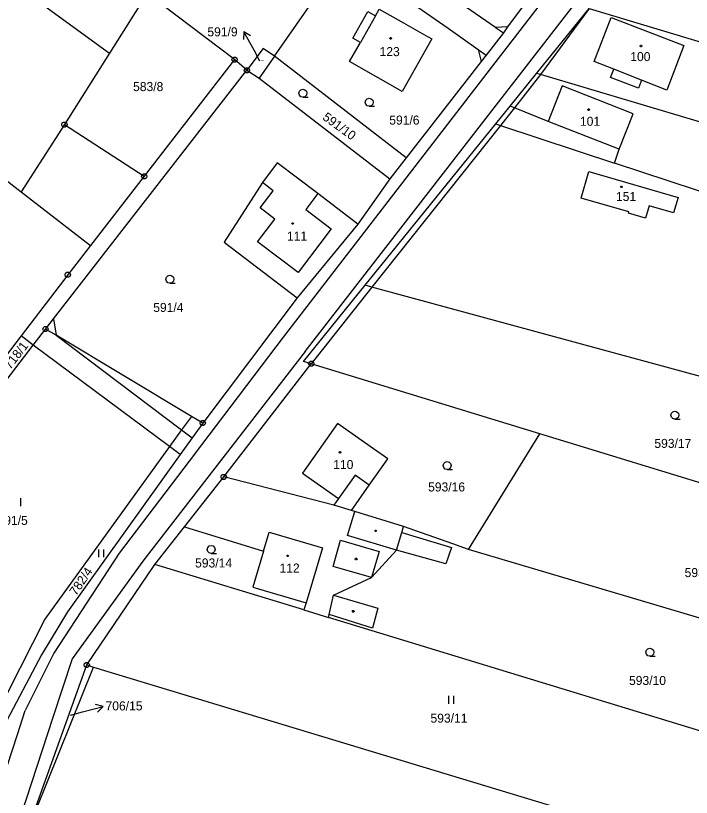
# Model space of a CAD drawing. Extents: x -694465 to -690527, y -983694 to -978978.
# Drawn here: x -692562.1 to -692434.9, y -982030.1 to -981883.1 of the extents above; entities that cross this region are included whole.
import ezdxf

# ---------------------------------------------------------------- set-up
doc = ezdxf.new("R2010")
doc.units = 0
for name, color, linetype in [('Vrstva 1', 7, 'Continuous'), ('Vrstva 16', 7, 'Continuous'), ('Vrstva 18', 7, 'Continuous'), ('Vrstva 19', 7, 'Continuous'), ('Vrstva 24', 7, 'Continuous'), ('Vrstva 25', 7, 'Continuous'), ('Vrstva 29', 7, 'Continuous')]:
    doc.layers.add(name, color=color, linetype=linetype)

msp = doc.modelspace()

# ---------------------------------------------------------------- linework, layer by layer
at = {"layer": 'Vrstva 1'}
for p, q in [((-692558.744, -981945.061), (-692561.04, -981943.351)), ((-692533.09, -981964.157), (-692558.744, -981945.061)), ((-692530.833, -981961.035), (-692528.85, -981962.505)), ((-692531.096, -981965.641), (-692533.09, -981964.157))]:
    msp.add_line(p, q, dxfattribs=at)
for points in [[(-692507.58, -981946.26), (-692435.62, -981853.43)], [(-692588.773, -981857.874), (-692544.413, -981890.142)], [(-692471.77, -981885.32), (-692497, -981867.89)], [(-692459.56, -981871.77), (-692469.51, -981885.24)], [(-692513.39, -981890.75), (-692500.34, -981871.98)], [(-692458.131, -981874.082), (-692468.293, -981887.257)], [(-692537.32, -981878.89), (-692544.413, -981890.142)], [(-692520.88, -981891.37), (-692537.32, -981878.89)], [(-692488.04, -981880.36), (-692480.7, -981885.46)], [(-692494.39, -981883.16), (-692493.65, -981881.86), (-692489.11, -981884.44), (-692485.16, -981886.69), (-692483.76, -981887.49)], [(-692464.05, -981893.97), (-692454.18, -981881.77)], [(-692454.18, -981881.77), (-692463.33, -981894.18)], [(-692454.18, -981881.77), (-692431.24, -981888.63)], [(-692497.21, -981888.14), (-692498.64, -981887.32), (-692495.81, -981882.35), (-692494.39, -981883.16)], [(-692494.39, -981883.16), (-692497.21, -981888.14)], [(-692449.53, -981893.16), (-692453.22, -981891.75), (-692450.04, -981883.46), (-692436.36, -981888.71)], [(-692480.7, -981885.46), (-692475.03, -981889.5)], [(-692470.31, -981886.33), (-692473.56, -981890.52)], [(-692469.51, -981885.24), (-692471.77, -981885.32)], [(-692471.77, -981885.32), (-692470.31, -981886.33)], [(-692469.51, -981885.24), (-692470.31, -981886.33)], [(-692483.76, -981887.49), (-692489.37, -981897.35), (-692499.25, -981891.73), (-692497.21, -981888.14)], [(-692468.293, -981887.257), (-692472.357, -981892.527)], [(-692515.49, -981889.29), (-692518.54, -981893.38)], [(-692513.39, -981890.75), (-692515.49, -981889.29)], [(-692475.03, -981889.5), (-692474.47, -981891.7)], [(-692475.03, -981889.5), (-692473.56, -981890.52)], [(-692436.36, -981888.71), (-692439.57, -981897.1), (-692444.33, -981895.27)], [(-692544.413, -981890.142), (-692552.89, -981903.59)], [(-692513.39, -981890.75), (-692516.24, -981894.86)], [(-692488.61, -981909.86), (-692513.39, -981890.75)], [(-692473.56, -981890.52), (-692474.47, -981891.7)], [(-692520.88, -981891.37), (-692537.86, -981913.32)], [(-692518.54, -981893.38), (-692520.88, -981891.37)], [(-692472.357, -981892.527), (-692511.72, -981943.56)], [(-692474.47, -981891.7), (-692488.61, -981909.86)], [(-692554.947, -981940.132), (-692518.54, -981893.38)], [(-692518.54, -981893.38), (-692516.24, -981894.86)], [(-692469.03, -981900.12), (-692464.05, -981893.97)], [(-692463.33, -981894.18), (-692464.05, -981893.97)], [(-692444.33, -981895.27), (-692444.89, -981896.76), (-692450.14, -981894.74), (-692449.53, -981893.16)], [(-692444.33, -981895.27), (-692449.53, -981893.16)], [(-692516.24, -981894.86), (-692491.68, -981913.81)], [(-692463.33, -981894.18), (-692468.24, -981900.44)], [(-692361.44, -981924.54), (-692463.33, -981894.18)], [(-692459.28, -981896.29), (-692461.91, -981902.99)], [(-692445.89, -981901.55), (-692459.28, -981896.29)], [(-692471.73, -981903.45), (-692469.03, -981900.12)], [(-692468.24, -981900.44), (-692470.84, -981903.75)], [(-692468.24, -981900.44), (-692469.03, -981900.12)], [(-692461.91, -981902.99), (-692468.24, -981900.44)], [(-692448.52, -981908.25), (-692445.89, -981901.55)], [(-692578.35, -981902.85), (-692561.009, -981916.253)], [(-692552.89, -981903.59), (-692561.009, -981916.253)], [(-692552.89, -981903.59), (-692537.86, -981913.32)], [(-692496.31, -981933.83), (-692471.73, -981903.45)], [(-692470.84, -981903.75), (-692495.08, -981934.16)], [(-692471.73, -981903.45), (-692470.84, -981903.75)], [(-692470.84, -981903.75), (-692449.38, -981910.83)], [(-692448.52, -981908.25), (-692461.91, -981902.99)], [(-692449.38, -981910.83), (-692448.52, -981908.25)], [(-692488.61, -981909.86), (-692491.68, -981913.81)], [(-692512.84, -981910.81), (-692515.64, -981914.5)], [(-692505.23, -981916.58), (-692512.84, -981910.81)], [(-692366.98, -981938.02), (-692449.38, -981910.83)], [(-692437.46, -981917.33), (-692438.3, -981920.21), (-692442.88, -981918.87), (-692443.56, -981921.19), (-692446.79, -981920.24), (-692446.73, -981920.02), (-692455.67, -981917.41), (-692454.22, -981912.44), (-692437.46, -981917.33)], [(-692537.86, -981913.32), (-692547.97, -981926.33)], [(-692515.64, -981914.5), (-692522.86, -981925.69)], [(-692513.6, -981916.05), (-692515.64, -981914.5)], [(-692491.68, -981913.81), (-692497.66, -981922.32)], [(-692516.06, -981919.28), (-692513.6, -981916.05)], [(-692561.009, -981916.253), (-692547.97, -981926.33)], [(-692505.23, -981916.58), (-692507.49, -981919.57)], [(-692497.66, -981922.32), (-692505.23, -981916.58)], [(-692513.31, -981921.37), (-692516.06, -981919.28)], [(-692507.49, -981919.57), (-692502.72, -981923.19)], [(-692516.54, -981925.62), (-692513.31, -981921.37)], [(-692497.66, -981922.32), (-692509.09, -981936.21)], [(-692502.72, -981923.19), (-692508.94, -981931.39)], [(-692547.97, -981926.33), (-692552.26, -981931.85)], [(-692522.86, -981925.69), (-692509.09, -981936.21)], [(-692508.94, -981931.39), (-692516.54, -981925.62)], [(-692552.26, -981931.85), (-692561.04, -981943.351)], [(-692507.9, -981948.14), (-692496.31, -981933.83)], [(-692495.08, -981934.16), (-692506.46, -981948.58)], [(-692495.08, -981934.16), (-692496.31, -981933.83)], [(-692380.88, -981965.24), (-692495.08, -981934.16)], [(-692509.09, -981936.21), (-692526.87, -981959.74)], [(-692558.744, -981945.061), (-692554.947, -981940.132)], [(-692554.947, -981940.132), (-692554.445, -981943.22)], [(-692554.445, -981943.22), (-692556.44, -981942.05)], [(-692561.04, -981943.351), (-692595.242, -981988.154)], [(-692554.445, -981943.22), (-692530.833, -981961.035)], [(-692529, -981958.5), (-692554.445, -981943.22)], [(-692511.72, -981943.56), (-692527.1, -981963.801)], [(-692593.174, -981990.056), (-692558.744, -981945.061)], [(-692507.58, -981946.26), (-692538.1, -981985.7)], [(-692506.46, -981948.58), (-692507.9, -981948.14)], [(-692522.92, -981969.86), (-692506.46, -981948.58)], [(-692463.44, -981961.76), (-692506.46, -981948.58)], [(-692529, -981958.5), (-692530.833, -981961.035)], [(-692526.87, -981959.74), (-692529, -981958.5)], [(-692526.87, -981959.74), (-692528.85, -981962.505)], [(-692501.52, -981959.81), (-692508.11, -981969.17)], [(-692494.77, -981964.57), (-692501.52, -981959.81)], [(-692530.833, -981961.035), (-692533.09, -981964.157)], [(-692528.85, -981962.505), (-692531.096, -981965.641)], [(-692476.9, -981983.51), (-692463.44, -981961.76)], [(-692390.1, -981984.22), (-692463.44, -981961.76)], [(-692533.09, -981964.157), (-692556.57, -981996.63)], [(-692527.1, -981963.801), (-692529.437, -981966.877)], [(-692492.06, -981966.47), (-692494.77, -981964.57)], [(-692531.096, -981965.641), (-692552.3, -981995.25)], [(-692529.437, -981966.877), (-692542.6, -981984.2)], [(-692495.54, -981971.41), (-692492.06, -981966.47)], [(-692530.32, -981979.26), (-692522.92, -981969.86)], [(-692502.19, -981975.17), (-692522.92, -981969.86)], [(-692508.11, -981969.17), (-692501.33, -981973.95)], [(-692498.21, -981969.53), (-692501.33, -981973.95)], [(-692495.54, -981971.41), (-692498.21, -981969.53)], [(-692498.89, -981976.18), (-692495.54, -981971.41)], [(-692501.33, -981973.95), (-692502.19, -981975.17)], [(-692498.89, -981976.18), (-692502.19, -981975.17)], [(-692498.25, -981976.37), (-692498.89, -981976.18)], [(-692499.63, -981980.89), (-692498.25, -981976.37)], [(-692489.08, -981979.17), (-692498.25, -981976.37)], [(-692535.89, -981986.32), (-692530.32, -981979.26)], [(-692530.32, -981979.26), (-692515.44, -981983.86)], [(-692489.42, -981980.3), (-692489.08, -981979.17)], [(-692479.8, -981982.47), (-692489.08, -981979.17)], [(-692515.44, -981983.86), (-692514.39, -981980.28)], [(-692514.39, -981980.28), (-692504.36, -981983.21)], [(-692490.44, -981983.63), (-692489.42, -981980.3)], [(-692489.42, -981980.3), (-692480.06, -981983.17)], [(-692502.35, -981986.72), (-692500.92, -981981.78)], [(-692500.92, -981981.78), (-692493.69, -981983.87)], [(-692490.44, -981983.63), (-692499.63, -981980.89)], [(-692504.36, -981983.21), (-692507.38, -981993.56)], [(-692495.11, -981988.81), (-692490.44, -981983.63)], [(-692481.16, -981986.22), (-692490.44, -981983.63)], [(-692480.06, -981983.17), (-692481.16, -981986.22)], [(-692476.9, -981983.51), (-692479.8, -981982.47)], [(-692401.47, -982005.9), (-692476.9, -981983.51)], [(-692542.6, -981984.2), (-692554.9, -982003)], [(-692515.44, -981983.86), (-692517.41, -981990.63)], [(-692493.69, -981983.87), (-692495.11, -981988.81)], [(-692538.1, -981985.7), (-692551.4, -982004.05)], [(-692548.69, -982005.24), (-692535.89, -981986.32)], [(-692507.86, -981994.88), (-692535.89, -981986.32)], [(-692495.11, -981988.81), (-692502.35, -981986.72)], [(-692502.28, -981992.09), (-692495.11, -981988.81)], [(-692517.41, -981990.63), (-692507.38, -981993.56)], [(-692503.1, -981995.72), (-692502.28, -981992.09)], [(-692502.28, -981992.09), (-692493.95, -981994.53)], [(-692507.38, -981993.56), (-692507.86, -981994.88)], [(-692552.3, -981995.25), (-692557.21, -982003.32)], [(-692507.86, -981994.88), (-692503.23, -981996.3)], [(-692493.95, -981994.53), (-692494.94, -981998.3)], [(-692556.57, -981996.63), (-692565.985, -982015.059)], [(-692503.23, -981996.3), (-692503.1, -981995.72)], [(-692407.11, -982025.65), (-692503.23, -981996.3)], [(-692494.94, -981998.3), (-692503.1, -981995.72)], [(-692557.21, -982003.32), (-692564.243, -982016.771)], [(-692554.9, -982003), (-692560.26, -982013.82)], [(-692551.4, -982004.05), (-692555.03, -982015.14)], [(-692560.3, -982037.73), (-692548.69, -982005.24)], [(-692560.3, -982037.73), (-692547.39, -982005.63)], [(-692548.69, -982005.24), (-692547.39, -982005.63)], [(-692547.39, -982005.63), (-692413.99, -982046.05)], [(-692561.732, -982018.311), (-692560.26, -982013.82)], [(-692555.03, -982015.14), (-692562.049, -982036.633)], [(-692567.584, -982036.175), (-692561.732, -982018.311)]]:
    msp.add_lwpolyline(points, dxfattribs=at)
at = {"layer": 'Vrstva 16'}
for p, q in [((-692516.1, -981891.65), (-692517.21, -981889.63)), ((-692551.75, -982014.69), (-692549.45, -982014.07))]:
    msp.add_line(p, q, dxfattribs=at)
at = {"layer": 'Vrstva 24'}
for points in [[(-692520.726, -981890.894), (-692520.476, -981891.076), (-692520.38, -981891.37), (-692520.476, -981891.664), (-692520.726, -981891.846), (-692521.034, -981891.846), (-692521.284, -981891.664), (-692521.38, -981891.37), (-692521.284, -981891.076), (-692521.034, -981890.894)], [(-692518.386, -981892.904), (-692518.136, -981893.086), (-692518.04, -981893.38), (-692518.136, -981893.674), (-692518.386, -981893.856), (-692518.694, -981893.856), (-692518.944, -981893.674), (-692519.04, -981893.38), (-692518.944, -981893.086), (-692518.694, -981892.904)], [(-692552.736, -981903.114), (-692552.486, -981903.296), (-692552.39, -981903.59), (-692552.486, -981903.884), (-692552.736, -981904.066), (-692553.044, -981904.066), (-692553.294, -981903.884), (-692553.39, -981903.59), (-692553.294, -981903.296), (-692553.044, -981903.114)], [(-692537.706, -981912.844), (-692537.456, -981913.026), (-692537.36, -981913.32), (-692537.456, -981913.614), (-692537.706, -981913.796), (-692538.014, -981913.796), (-692538.264, -981913.614), (-692538.36, -981913.32), (-692538.264, -981913.026), (-692538.014, -981912.844)], [(-692552.106, -981931.374), (-692551.856, -981931.556), (-692551.76, -981931.85), (-692551.856, -981932.144), (-692552.106, -981932.326), (-692552.414, -981932.326), (-692552.664, -981932.144), (-692552.76, -981931.85), (-692552.664, -981931.556), (-692552.414, -981931.374)], [(-692556.286, -981941.574), (-692556.036, -981941.756), (-692555.94, -981942.05), (-692556.036, -981942.344), (-692556.286, -981942.526), (-692556.594, -981942.526), (-692556.844, -981942.344), (-692556.94, -981942.05), (-692556.844, -981941.756), (-692556.594, -981941.574)], [(-692506.306, -981948.104), (-692506.056, -981948.286), (-692505.96, -981948.58), (-692506.056, -981948.874), (-692506.306, -981949.056), (-692506.614, -981949.056), (-692506.864, -981948.874), (-692506.96, -981948.58), (-692506.864, -981948.286), (-692506.614, -981948.104)], [(-692526.716, -981959.264), (-692526.466, -981959.446), (-692526.37, -981959.74), (-692526.466, -981960.034), (-692526.716, -981960.216), (-692527.024, -981960.216), (-692527.274, -981960.034), (-692527.37, -981959.74), (-692527.274, -981959.446), (-692527.024, -981959.264)], [(-692522.766, -981969.384), (-692522.516, -981969.566), (-692522.42, -981969.86), (-692522.516, -981970.154), (-692522.766, -981970.336), (-692523.074, -981970.336), (-692523.324, -981970.154), (-692523.42, -981969.86), (-692523.324, -981969.566), (-692523.074, -981969.384)], [(-692548.536, -982004.764), (-692548.286, -982004.946), (-692548.19, -982005.24), (-692548.286, -982005.534), (-692548.536, -982005.716), (-692548.844, -982005.716), (-692549.094, -982005.534), (-692549.19, -982005.24), (-692549.094, -982004.946), (-692548.844, -982004.764)]]:
    msp.add_lwpolyline(points, close=True, dxfattribs=at)
for points in [[(-692520.999, -981891.37), (-692520.76, -981891.37)], [(-692518.659, -981893.38), (-692518.42, -981893.38)], [(-692553.009, -981903.59), (-692552.77, -981903.59)], [(-692537.979, -981913.32), (-692537.74, -981913.32)], [(-692552.379, -981931.85), (-692552.14, -981931.85)], [(-692556.559, -981942.05), (-692556.32, -981942.05)], [(-692506.579, -981948.58), (-692506.34, -981948.58)], [(-692526.989, -981959.74), (-692526.75, -981959.74)], [(-692523.039, -981969.86), (-692522.8, -981969.86)], [(-692548.809, -982005.24), (-692548.57, -982005.24)]]:
    msp.add_lwpolyline(points, dxfattribs=at)
at = {"layer": 'Vrstva 25'}
for points in [[(-692491.413, -981887.248), (-692491.325, -981887.4), (-692491.413, -981887.552), (-692491.587, -981887.552), (-692491.675, -981887.4), (-692491.587, -981887.248)], [(-692444.343, -981888.658), (-692444.255, -981888.81), (-692444.343, -981888.962), (-692444.517, -981888.962), (-692444.605, -981888.81), (-692444.517, -981888.658)], [(-692454.173, -981900.638), (-692454.085, -981900.79), (-692454.173, -981900.942), (-692454.347, -981900.942), (-692454.435, -981900.79), (-692454.347, -981900.638)], [(-692448.013, -981915.148), (-692447.925, -981915.3), (-692448.013, -981915.452), (-692448.187, -981915.452), (-692448.275, -981915.3), (-692448.187, -981915.148)], [(-692509.853, -981922.048), (-692509.765, -981922.2), (-692509.853, -981922.352), (-692510.027, -981922.352), (-692510.115, -981922.2), (-692510.027, -981922.048)], [(-692500.943, -981965.098), (-692500.855, -981965.25), (-692500.943, -981965.402), (-692501.117, -981965.402), (-692501.205, -981965.25), (-692501.117, -981965.098)], [(-692494.253, -981979.858), (-692494.165, -981980.01), (-692494.253, -981980.162), (-692494.427, -981980.162), (-692494.515, -981980.01), (-692494.427, -981979.858)], [(-692510.793, -981984.558), (-692510.705, -981984.71), (-692510.793, -981984.862), (-692510.967, -981984.862), (-692511.055, -981984.71), (-692510.967, -981984.558)], [(-692497.923, -981985.138), (-692497.835, -981985.29), (-692497.923, -981985.442), (-692498.097, -981985.442), (-692498.185, -981985.29), (-692498.097, -981985.138)], [(-692498.463, -981995.008), (-692498.375, -981995.16), (-692498.463, -981995.312), (-692498.637, -981995.312), (-692498.725, -981995.16), (-692498.637, -981995.008)]]:
    msp.add_lwpolyline(points, close=True, dxfattribs=at)
for points in [[(-692508.02, -981898.46), (-692508.395, -981898.359), (-692508.669, -981898.085), (-692508.77, -981897.71), (-692508.669, -981897.335), (-692508.395, -981897.061), (-692508.02, -981896.96), (-692507.645, -981897.061), (-692507.371, -981897.335), (-692507.27, -981897.71), (-692507.371, -981898.085), (-692507.645, -981898.359), (-692508.02, -981898.46), (-692507.02, -981898.461)], [(-692495.54, -981900.15), (-692495.915, -981900.049), (-692496.189, -981899.775), (-692496.29, -981899.4), (-692496.189, -981899.025), (-692495.915, -981898.751), (-692495.54, -981898.65), (-692495.165, -981898.751), (-692494.891, -981899.025), (-692494.79, -981899.4), (-692494.891, -981899.775), (-692495.165, -981900.049), (-692495.54, -981900.15), (-692494.54, -981900.151)], [(-692533.04, -981933.44), (-692533.415, -981933.339), (-692533.689, -981933.065), (-692533.79, -981932.69), (-692533.689, -981932.315), (-692533.415, -981932.041), (-692533.04, -981931.94), (-692532.665, -981932.041), (-692532.391, -981932.315), (-692532.29, -981932.69), (-692532.391, -981933.065), (-692532.665, -981933.339), (-692533.04, -981933.44), (-692532.04, -981933.441)], [(-692438.04, -981959.01), (-692438.415, -981958.909), (-692438.689, -981958.635), (-692438.79, -981958.26), (-692438.689, -981957.885), (-692438.415, -981957.611), (-692438.04, -981957.51), (-692437.665, -981957.611), (-692437.391, -981957.885), (-692437.29, -981958.26), (-692437.391, -981958.635), (-692437.665, -981958.909), (-692438.04, -981959.01), (-692437.04, -981959.011)], [(-692480.88, -981968.49), (-692481.255, -981968.389), (-692481.529, -981968.115), (-692481.63, -981967.74), (-692481.529, -981967.365), (-692481.255, -981967.091), (-692480.88, -981966.99), (-692480.505, -981967.091), (-692480.231, -981967.365), (-692480.13, -981967.74), (-692480.231, -981968.115), (-692480.505, -981968.389), (-692480.88, -981968.49), (-692479.88, -981968.491)], [(-692561.06, -981975.34), (-692561.06, -981973.84)], [(-692546.46, -981983.49), (-692546.46, -981984.99)], [(-692545.46, -981984.99), (-692545.46, -981983.49)], [(-692525.28, -981984.24), (-692525.655, -981984.139), (-692525.929, -981983.865), (-692526.03, -981983.49), (-692525.929, -981983.115), (-692525.655, -981982.841), (-692525.28, -981982.74), (-692524.905, -981982.841), (-692524.631, -981983.115), (-692524.53, -981983.49), (-692524.631, -981983.865), (-692524.905, -981984.139), (-692525.28, -981984.24), (-692524.28, -981984.241)], [(-692442.74, -982003.6), (-692443.115, -982003.499), (-692443.389, -982003.225), (-692443.49, -982002.85), (-692443.389, -982002.475), (-692443.115, -982002.201), (-692442.74, -982002.1), (-692442.365, -982002.201), (-692442.091, -982002.475), (-692441.99, -982002.85), (-692442.091, -982003.225), (-692442.365, -982003.499), (-692442.74, -982003.6), (-692441.74, -982003.601)], [(-692480.61, -982011.03), (-692480.61, -982012.53)], [(-692479.61, -982012.53), (-692479.61, -982011.03)]]:
    msp.add_lwpolyline(points, dxfattribs=at)
at = {"layer": 'Vrstva 29'}
for points in [[(-692517.21, -981889.63), (-692519.135, -981886.124), (-692519.167, -981887.624)], [(-692517.852, -981886.902), (-692519.135, -981886.124)], [(-692549.45, -982014.07), (-692545.586, -982013.035), (-692547.036, -982012.647)], [(-692546.648, -982014.096), (-692545.586, -982013.035)]]:
    msp.add_lwpolyline(points, dxfattribs=at)

# ---------------------------------------------------------------- texts
at = {"layer": 'Vrstva 16'}
for s, p in [('591/9', (-692525.987, -981887)), ('706/15', (-692545.143, -982013.78))]:
    msp.add_text(s, height=1.7, dxfattribs=at).set_placement(p)
at = {"layer": 'Vrstva 18'}
for s, height, p in [('591/9', 0.2, (-692516.072, -981891.65)), ('583/8', 1.7, (-692539.964, -981897.3)), ('591/6', 1.7, (-692491.772, -981903.6)), ('591/4', 1.7, (-692536.172, -981938.84)), ('593/17', 1.7, (-692441.908, -981964.41)), ('593/16', 1.7, (-692484.468, -981972.6)), ('591/5', 1.7, (-692565.459, -981978.89)), ('593/14', 1.7, (-692528.298, -981986.9)), ('593/6', 1.7, (-692436.217, -981988.71)), ('593/10', 1.7, (-692446.675, -982009)), ('706/15', 0.2, (-692551.722, -982014.69)), ('593/11', 1.7, (-692484.02, -982016.09))]:
    msp.add_text(s, height=height, dxfattribs=at).set_placement(p)
for s, rotation, p in [('591/10', 324.00763, (-692504.468, -981902.53)), ('718/1', 52.19646, (-692563.06, -981949.752)), ('782/4', 55.80609, (-692550.673, -981992.33))]:
    msp.add_text(s, height=1.7, rotation=rotation, dxfattribs=at).set_placement(p)
at = {"layer": 'Vrstva 19'}
for s, p in [('123', (-692493.597, -981890.72)), ('100', (-692446.44, -981891.66)), ('101', (-692455.905, -981903.83)), ('151', (-692449.127, -981917.97)), ('111', (-692511.01, -981925.41)), ('110', (-692502.315, -981968.39)), ('112', (-692512.422, -981987.86))]:
    msp.add_text(s, height=1.7, dxfattribs=at).set_placement(p)

doc.saveas('drawing.dxf')
